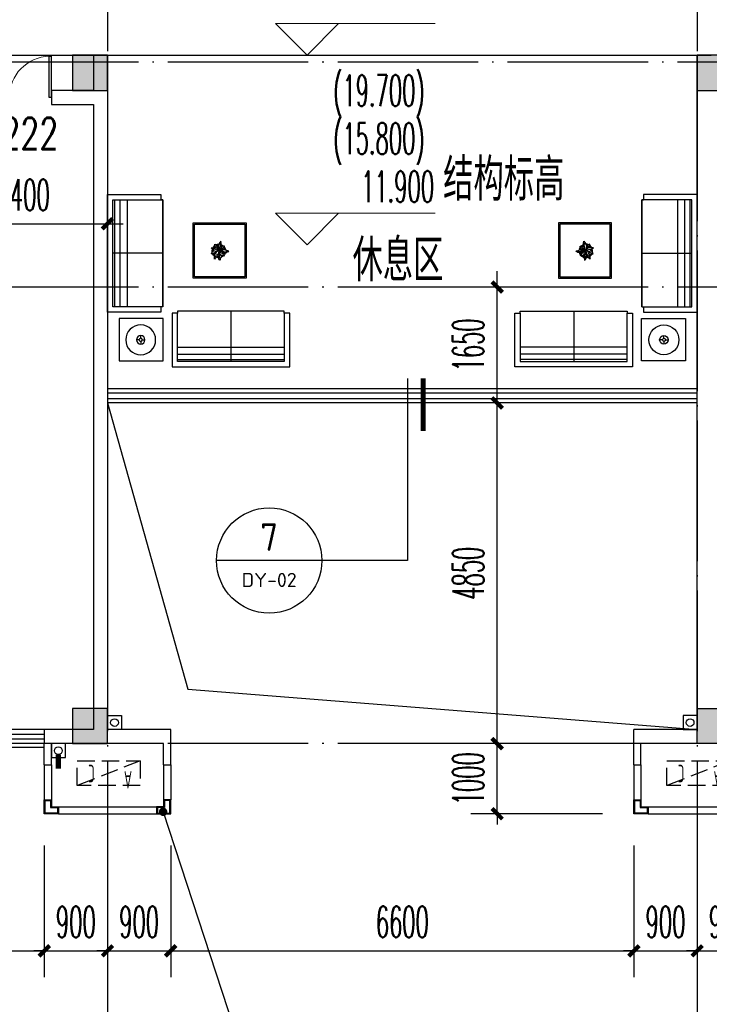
# Model space of a CAD drawing. Extents: x 1779708 to 7299578, y -1121471 to 88434.
# Tile 449 of 656: x 4733866 to 4743690, y -977554 to -963537. Entities that reach past the tile are written whole.
import ezdxf
from ezdxf.enums import TextEntityAlignment as Align

# ---------------------------------------------------------------- set-up
doc = ezdxf.new("R2010")
doc.units = 0
doc.header["$LTSCALE"] = 1000
doc.header["$MEASUREMENT"] = 0
doc.linetypes.add('DASH', pattern=[0.35, 0.25, -0.1])
doc.linetypes.add('DOTE', pattern=[2.42, 2, -0.2, 0.02, -0.2])
doc.layers.get('0').update_dxf_attribs({"linetype": 'CONTINUOUS'})
doc.layers.get('Defpoints').update_dxf_attribs({"linetype": 'CONTINUOUS'})
for name, color, linetype in [('11111111111111111111111111111', 50, 'DASH'), ('DIM_IDEN', 3, 'CONTINUOUS'), ('DIM_LEAD', 3, 'CONTINUOUS'), ('DIM_污水', 3, 'CONTINUOUS'), ('DOTE', 1, 'DOTE'), ('FUR', 9, 'CONTINUOUS'), ('P_PS_DIM', 1, 'CONTINUOUS'), ('PIPE-雨水', 4, 'CONTINUOUS'), ('PUB_DIM', 3, 'CONTINUOUS'), ('PUB_TEXT', 7, 'CONTINUOUS'), ('SPACE', 7, 'CONTINUOUS'), ('WALL', 255, 'CONTINUOUS'), ('WINDOW', 2, 'CONTINUOUS'), ('WINDOW_TEXT', 7, 'CONTINUOUS'), ('修改', 6, 'CONTINUOUS'), ('墙柱', 2, 'CONTINUOUS'), ('室外构件', 4, 'CONTINUOUS'), ('栏杆', 6, 'CONTINUOUS'), ('看线', 3, 'CONTINUOUS'), ('空调机位表示', 70, 'CONTINUOUS'), ('道路', 33, 'CONTINUOUS')]:
    doc.layers.add(name, color=color, linetype=linetype)
doc.layers.add('DIM_ELEV', color=3, linetype='CONTINUOUS', lineweight=13)
doc.styles.add('_TCH_DIM', font='SIMPLEX.shx', dxfattribs={"width": 0.7, "bigfont": 'GBCBIG.shx'})
doc.styles.add('_TCH_DIM_T3', font='SIMPLEX.shx', dxfattribs={"width": 0.494118, "bigfont": 'GBCBIG.shx'})
doc.styles.add('_TCH_SPACE', font='SIMPLEX', dxfattribs={"height": 5, "bigfont": 'GBCBIG'})
doc.styles.add('_TCH_WINDOW', font='SIMPLEX', dxfattribs={"height": 3.5, "bigfont": 'GBCBIG'})
doc.styles.get("Standard").update_dxf_attribs({"font": 'GBENOR', "bigfont": 'GBCBIG'})
doc.dimstyles.new('_TCH_ARCH&&150', dxfattribs={"dimtxt": 446.25, "dimasz": 150, "dimexe": 375, "dimexo": 450, "dimgap": 189.375, "dimtad": 1, "dimdec": 0, "dimzin": 0, "dimdsep": 46, "dimtxsty": '_TCH_DIM_T3', "dimblk": 'ARCHTICK', "dimcen": 0.09, "dimdle": 225, "dimclrt": 7, "dimazin": 2, "dimtfac": 1, "dimtdec": 0, "dimtix": 1, "dimtmove": 2, "dimatfit": 3, "dimfxl": 250, "dimtolj": 1, "dimtzin": 0, "dimarcsym": 0})

# ---------------------------------------------------------------- blocks, each defined once
blk = doc.blocks.new('A$C159220C3')
at = {"layer": 'DOTE'}
for p, q in [((42800, 149200), (42800, 7200)), ((51200, 149200), (51200, 7200)), ((86800, 105900), (7200, 105900)), ((86800, 102700), (7200, 102700)), ((86800, 96200), (7200, 96200))]:
    blk.add_line(p, q, dxfattribs=at)
blk = doc.blocks.new('A$C606A0922')
at = {"layer": '墙柱'}
h = blk.add_hatch(color=256, dxfattribs=at)
h.paths.add_polyline_path([(24950, 87000), (25450, 87000), (25450, 87500), (24950, 87500)])
h.paths.add_polyline_path([(66900, 125200), (67500, 125200), (67500, 124600), (66900, 124600)])
h.paths.add_polyline_path([(16600, 125200), (17100, 125200), (17100, 124700), (16600, 124700)])
h.paths.add_polyline_path([(27130, 122900), (27130, 122600), (26430, 122600), (26430, 122900)])
h.paths.add_polyline_path([(54500, 138000), (55000, 138000), (55000, 137500), (54500, 137500)])
h.paths.add_polyline_path([(16600, 87000), (17100, 87000), (17100, 87500), (16600, 87500)])
h.paths.add_polyline_path([(42000, 96300), (42500, 96300), (42500, 96800), (42000, 96800)])
h.paths.add_polyline_path([(58500, 105100), (59000, 105100), (59000, 105600), (58500, 105600)])
h.paths.add_polyline_path([(13000, 93250), (13500, 93250), (13500, 93750), (13000, 93750)])
h.paths.add_polyline_path([(66700, 100900), (67200, 100900), (67200, 101400), (66700, 101400)])
h.paths.add_polyline_path([(20700, 118600), (21200, 118600), (21200, 118100), (20700, 118100)])
h.paths.add_polyline_path([(20700, 112000), (21200, 112000), (21200, 111500), (20700, 111500)])
h.paths.add_polyline_path([(13000, 106150), (13500, 106150), (13500, 105650), (13000, 105650)])
h.paths.add_polyline_path([(20700, 99800), (21200, 99800), (21200, 100300), (20700, 100300)])
h.paths.add_polyline_path([(13000, 87000), (13500, 87000), (13500, 87500), (13000, 87500)])
h.paths.add_polyline_path([(74900, 125200), (75600, 125200), (75600, 124600), (74900, 124600)])
h.paths.add_polyline_path([(54900, 113500), (54400, 113500), (54400, 113000), (54900, 113000)])
h.paths.add_polyline_path([(74900, 96300), (75600, 96300), (75600, 96800), (74900, 96800)])
h.paths.add_polyline_path([(500, 93250), (1000, 93250), (1000, 93750), (500, 93750)])
h.paths.add_polyline_path([(500, 106150), (1000, 106150), (1000, 105650), (500, 105650)])
h.paths.add_polyline_path([(8400, 125200), (8900, 125200), (8900, 124700), (8400, 124700)])
h.paths.add_polyline_path([(66900, 113600), (67500, 113600), (67500, 113000), (66900, 113000)])
h.paths.add_polyline_path([(74900, 113000), (75600, 113000), (75600, 113600), (74900, 113600)])
h.paths.add_polyline_path([(58500, 113000), (59100, 113000), (59100, 113600), (58500, 113600)])
h.paths.add_polyline_path([(66700, 105100), (67200, 105100), (67200, 105600), (66700, 105600)])
h.paths.add_polyline_path([(54400, 105100), (54900, 105100), (54900, 105600), (54400, 105600)])
h.paths.add_polyline_path([(50150, 125200), (50650, 125200), (50650, 124700), (50150, 124700)])
h.paths.add_polyline_path([(46200, 87000), (46700, 87000), (46700, 87500), (46200, 87500)])
h.paths.add_polyline_path([(42500, 99800), (42000, 99800), (42000, 100300), (42500, 100300)])
h.paths.add_polyline_path([(42500, 87000), (42000, 87000), (42000, 87500), (42500, 87500)])
h.paths.add_polyline_path([(24900, 99800), (25400, 99800), (25400, 100300), (24900, 100300)])
h.paths.add_polyline_path([(20700, 106150), (21200, 106150), (21200, 105650), (20700, 105650)])
h.paths.add_polyline_path([(13000, 100300), (13500, 100300), (13500, 99800), (13000, 99800)])
h.paths.add_polyline_path([(16600, 112000), (17100, 112000), (17100, 111500), (16600, 111500)])
h.paths.add_polyline_path([(8200, 112000), (8700, 112000), (8700, 111500), (8200, 111500)])
h.paths.add_polyline_path([(500, 112000), (1000, 112000), (1000, 111500), (500, 111500)])
h.paths.add_polyline_path([(16600, 118600), (17100, 118600), (17100, 118100), (16600, 118100)])
h.paths.add_polyline_path([(8400, 118700), (8900, 118700), (8900, 118100), (8400, 118100)])
h.paths.add_polyline_path([(74900, 99500), (75600, 99500), (75600, 100000), (74900, 100000)])
h.paths.add_polyline_path([(75100, 87000), (75600, 87000), (75600, 87500), (75100, 87500)])
h.paths.add_polyline_path([(66900, 96200), (67500, 96200), (67500, 96800), (66900, 96800)])
h.paths.add_polyline_path([(66950, 87000), (67450, 87000), (67450, 87500), (66950, 87500)])
h.paths.add_polyline_path([(58500, 96200), (59100, 96200), (59100, 96800), (58500, 96800)])
h.paths.add_polyline_path([(58550, 87000), (59050, 87000), (59050, 87500), (58550, 87500)])
h.paths.add_polyline_path([(50150, 99800), (50650, 99800), (50650, 100300), (50150, 100300)])
h.paths.add_polyline_path([(50150, 96300), (50650, 96300), (50650, 96800), (50150, 96800)])
h.paths.add_polyline_path([(50150, 87000), (50650, 87000), (50650, 87500), (50150, 87500)])
h.paths.add_polyline_path([(33100, 99800), (33600, 99800), (33600, 100300), (33100, 100300)])
h.paths.add_polyline_path([(33100, 96300), (33600, 96300), (33600, 96800), (33100, 96800)])
h.paths.add_polyline_path([(24900, 96300), (25400, 96300), (25400, 96800), (24900, 96800)])
h.paths.add_polyline_path([(500, 99800), (1000, 99800), (1000, 100300), (500, 100300)])
h.paths.add_polyline_path([(16600, 96300), (17100, 96300), (17100, 96800), (16600, 96800)])
h.paths.add_polyline_path([(33100, 87000), (33600, 87000), (33600, 87500), (33100, 87500)])
h.paths.add_polyline_path([(500, 87000), (1000, 87000), (1000, 87500), (500, 87500)])
h.paths.add_polyline_path([(74900, 128700), (75600, 128700), (75600, 128200), (74900, 128200)])
h.paths.add_polyline_path([(74900, 138000), (75600, 138000), (75600, 137500), (74900, 137500)])
h.paths.add_polyline_path([(66950, 128700), (67450, 128700), (67450, 128200), (66950, 128200)])
h.paths.add_polyline_path([(66950, 138000), (67450, 138000), (67450, 137500), (66950, 137500)])
h.paths.add_polyline_path([(58500, 125200), (59100, 125200), (59100, 124600), (58500, 124600)])
h.paths.add_polyline_path([(58550, 128700), (59050, 128700), (59050, 128200), (58550, 128200)])
h.paths.add_polyline_path([(58550, 138000), (59050, 138000), (59050, 137500), (58550, 137500)])
h.paths.add_polyline_path([(50150, 128700), (50650, 128700), (50650, 128200), (50150, 128200)])
h.paths.add_polyline_path([(50150, 138000), (50650, 138000), (50650, 137500), (50150, 137500)])
h.paths.add_polyline_path([(42000, 125200), (42500, 125200), (42500, 124700), (42000, 124700)])
h.paths.add_polyline_path([(42000, 128700), (42500, 128700), (42500, 128200), (42000, 128200)])
h.paths.add_polyline_path([(33100, 125200), (33600, 125200), (33600, 124700), (33100, 124700)])
h.paths.add_polyline_path([(25060, 125200), (25660, 125200), (25660, 124800), (25060, 124800)])
h.paths.add_polyline_path([(33100, 128700), (33600, 128700), (33600, 128200), (33100, 128200)])
h.paths.add_polyline_path([(24950, 128700), (25450, 128700), (25450, 128200), (24950, 128200)])
h.paths.add_polyline_path([(0, 125500), (700, 125500), (700, 125000), (0, 125000)])
h.paths.add_polyline_path([(0, 128700), (700, 128700), (700, 128200), (0, 128200)])
h.paths.add_polyline_path([(8150, 128700), (8650, 128700), (8650, 128200), (8150, 128200)])
h.paths.add_polyline_path([(16550, 128700), (17050, 128700), (17050, 128200), (16550, 128200)])
h.paths.add_polyline_path([(42000, 138000), (42500, 138000), (42500, 137500), (42000, 137500)])
h.paths.add_polyline_path([(33100, 138000), (33600, 138000), (33600, 137500), (33100, 137500)])
h.paths.add_polyline_path([(24950, 138000), (25450, 138000), (25450, 137500), (24950, 137500)])
h.paths.add_polyline_path([(16550, 138000), (17050, 138000), (17050, 137500), (16550, 137500)])
h.paths.add_polyline_path([(8150, 138000), (8650, 138000), (8650, 137500), (8150, 137500)])
h.paths.add_polyline_path([(0, 138000), (500, 138000), (500, 137500), (0, 137500)])
h.paths.add_polyline_path([(24950, 51000), (25450, 51000), (25450, 50500), (24950, 50500)])
h.paths.add_polyline_path([(66900, 12800), (67500, 12800), (67500, 13400), (66900, 13400)])
h.paths.add_polyline_path([(16600, 12800), (17100, 12800), (17100, 13300), (16600, 13300)])
h.paths.add_polyline_path([(27130, 15100), (27130, 15400), (26430, 15400), (26430, 15100)])
h.paths.add_polyline_path([(54500, 0), (55000, 0), (55000, 500), (54500, 500)])
h.paths.add_polyline_path([(16600, 51000), (17100, 51000), (17100, 50500), (16600, 50500)])
h.paths.add_polyline_path([(42000, 41700), (42500, 41700), (42500, 41200), (42000, 41200)])
h.paths.add_polyline_path([(58500, 32900), (59000, 32900), (59000, 32400), (58500, 32400)])
h.paths.add_polyline_path([(13000, 44750), (13500, 44750), (13500, 44250), (13000, 44250)])
h.paths.add_polyline_path([(66700, 37100), (67200, 37100), (67200, 36600), (66700, 36600)])
h.paths.add_polyline_path([(20700, 19400), (21200, 19400), (21200, 19900), (20700, 19900)])
h.paths.add_polyline_path([(20700, 26000), (21200, 26000), (21200, 26500), (20700, 26500)])
h.paths.add_polyline_path([(13000, 31850), (13500, 31850), (13500, 32350), (13000, 32350)])
h.paths.add_polyline_path([(20700, 38200), (21200, 38200), (21200, 37700), (20700, 37700)])
h.paths.add_polyline_path([(13000, 51000), (13500, 51000), (13500, 50500), (13000, 50500)])
h.paths.add_polyline_path([(74900, 12800), (75600, 12800), (75600, 13400), (74900, 13400)])
h.paths.add_polyline_path([(54900, 24500), (54400, 24500), (54400, 25000), (54900, 25000)])
h.paths.add_polyline_path([(74900, 41700), (75600, 41700), (75600, 41200), (74900, 41200)])
h.paths.add_polyline_path([(500, 44750), (1000, 44750), (1000, 44250), (500, 44250)])
h.paths.add_polyline_path([(500, 31850), (1000, 31850), (1000, 32350), (500, 32350)])
h.paths.add_polyline_path([(8400, 12800), (8900, 12800), (8900, 13300), (8400, 13300)])
h.paths.add_polyline_path([(66900, 24400), (67500, 24400), (67500, 25000), (66900, 25000)])
h.paths.add_polyline_path([(74900, 25000), (75600, 25000), (75600, 24400), (74900, 24400)])
h.paths.add_polyline_path([(58500, 25000), (59100, 25000), (59100, 24400), (58500, 24400)])
h.paths.add_polyline_path([(66700, 32900), (67200, 32900), (67200, 32400), (66700, 32400)])
h.paths.add_polyline_path([(54400, 32900), (54900, 32900), (54900, 32400), (54400, 32400)])
h.paths.add_polyline_path([(50150, 12800), (50650, 12800), (50650, 13300), (50150, 13300)])
h.paths.add_polyline_path([(46200, 51000), (46700, 51000), (46700, 50500), (46200, 50500)])
h.paths.add_polyline_path([(42500, 38200), (42000, 38200), (42000, 37700), (42500, 37700)])
h.paths.add_polyline_path([(42500, 51000), (42000, 51000), (42000, 50500), (42500, 50500)])
h.paths.add_polyline_path([(24900, 38200), (25400, 38200), (25400, 37700), (24900, 37700)])
h.paths.add_polyline_path([(20700, 31850), (21200, 31850), (21200, 32350), (20700, 32350)])
h.paths.add_polyline_path([(13000, 37700), (13500, 37700), (13500, 38200), (13000, 38200)])
h.paths.add_polyline_path([(16600, 26000), (17100, 26000), (17100, 26500), (16600, 26500)])
h.paths.add_polyline_path([(8200, 26000), (8700, 26000), (8700, 26500), (8200, 26500)])
h.paths.add_polyline_path([(500, 26000), (1000, 26000), (1000, 26500), (500, 26500)])
h.paths.add_polyline_path([(16600, 19400), (17100, 19400), (17100, 19900), (16600, 19900)])
h.paths.add_polyline_path([(8400, 19300), (8900, 19300), (8900, 19900), (8400, 19900)])
h.paths.add_polyline_path([(74900, 38500), (75600, 38500), (75600, 38000), (74900, 38000)])
h.paths.add_polyline_path([(75100, 51000), (75600, 51000), (75600, 50500), (75100, 50500)])
h.paths.add_polyline_path([(66900, 41800), (67500, 41800), (67500, 41200), (66900, 41200)])
h.paths.add_polyline_path([(66950, 51000), (67450, 51000), (67450, 50500), (66950, 50500)])
h.paths.add_polyline_path([(58500, 41800), (59100, 41800), (59100, 41200), (58500, 41200)])
h.paths.add_polyline_path([(58550, 51000), (59050, 51000), (59050, 50500), (58550, 50500)])
h.paths.add_polyline_path([(50150, 38200), (50650, 38200), (50650, 37700), (50150, 37700)])
h.paths.add_polyline_path([(50150, 41700), (50650, 41700), (50650, 41200), (50150, 41200)])
h.paths.add_polyline_path([(50150, 51000), (50650, 51000), (50650, 50500), (50150, 50500)])
h.paths.add_polyline_path([(33100, 38200), (33600, 38200), (33600, 37700), (33100, 37700)])
h.paths.add_polyline_path([(33100, 41700), (33600, 41700), (33600, 41200), (33100, 41200)])
h.paths.add_polyline_path([(24900, 41700), (25400, 41700), (25400, 41200), (24900, 41200)])
h.paths.add_polyline_path([(500, 38200), (1000, 38200), (1000, 37700), (500, 37700)])
h.paths.add_polyline_path([(16600, 41700), (17100, 41700), (17100, 41200), (16600, 41200)])
h.paths.add_polyline_path([(33100, 51000), (33600, 51000), (33600, 50500), (33100, 50500)])
h.paths.add_polyline_path([(500, 51000), (1000, 51000), (1000, 50500), (500, 50500)])
h.paths.add_polyline_path([(74900, 9300), (75600, 9300), (75600, 9800), (74900, 9800)])
h.paths.add_polyline_path([(74900, 0), (75600, 0), (75600, 500), (74900, 500)])
h.paths.add_polyline_path([(66950, 9300), (67450, 9300), (67450, 9800), (66950, 9800)])
h.paths.add_polyline_path([(66950, 0), (67450, 0), (67450, 500), (66950, 500)])
h.paths.add_polyline_path([(58500, 12800), (59100, 12800), (59100, 13400), (58500, 13400)])
h.paths.add_polyline_path([(58550, 9300), (59050, 9300), (59050, 9800), (58550, 9800)])
h.paths.add_polyline_path([(58550, 0), (59050, 0), (59050, 500), (58550, 500)])
h.paths.add_polyline_path([(50150, 9300), (50650, 9300), (50650, 9800), (50150, 9800)])
h.paths.add_polyline_path([(50150, 0), (50650, 0), (50650, 500), (50150, 500)])
h.paths.add_polyline_path([(42000, 12800), (42500, 12800), (42500, 13300), (42000, 13300)])
h.paths.add_polyline_path([(42000, 9300), (42500, 9300), (42500, 9800), (42000, 9800)])
h.paths.add_polyline_path([(33100, 12800), (33600, 12800), (33600, 13300), (33100, 13300)])
h.paths.add_polyline_path([(25060, 12800), (25660, 12800), (25660, 13200), (25060, 13200)])
h.paths.add_polyline_path([(33100, 9300), (33600, 9300), (33600, 9800), (33100, 9800)])
h.paths.add_polyline_path([(24950, 9300), (25450, 9300), (25450, 9800), (24950, 9800)])
h.paths.add_polyline_path([(0, 12500), (700, 12500), (700, 13000), (0, 13000)])
h.paths.add_polyline_path([(0, 9300), (700, 9300), (700, 9800), (0, 9800)])
h.paths.add_polyline_path([(8150, 9300), (8650, 9300), (8650, 9800), (8150, 9800)])
h.paths.add_polyline_path([(16550, 9300), (17050, 9300), (17050, 9800), (16550, 9800)])
h.paths.add_polyline_path([(42000, 0), (42500, 0), (42500, 500), (42000, 500)])
h.paths.add_polyline_path([(33100, 0), (33600, 0), (33600, 500), (33100, 500)])
h.paths.add_polyline_path([(24950, 0), (25450, 0), (25450, 500), (24950, 500)])
h.paths.add_polyline_path([(16550, 0), (17050, 0), (17050, 500), (16550, 500)])
h.paths.add_polyline_path([(8150, 0), (8650, 0), (8650, 500), (8150, 500)])
h.paths.add_polyline_path([(0, 0), (500, 0), (500, 500), (0, 500)])
for points in [[(33100, 96300), (33600, 96300), (33600, 96800), (33100, 96800)], [(42000, 96300), (42500, 96300), (42500, 96800), (42000, 96800)], [(33100, 87000), (33600, 87000), (33600, 87500), (33100, 87500)], [(42500, 87000), (42000, 87000), (42000, 87500), (42500, 87500)]]:
    blk.add_lwpolyline(points, close=True, dxfattribs=at)
blk = doc.blocks.new('A$C46E9187A')
at = {"layer": '空调机位表示', "linetype": 'DASH'}
blk.add_lwpolyline([(0, 0), (0, 350), (900, 350), (900, 0)], close=True, dxfattribs=at)
blk.add_lwpolyline([(0, 0), (900, 350)], dxfattribs=at)
at = {"layer": '空调机位表示', "width": 0.6}
for s, p in [('A', (118, 145)), ('C', (651, 55))]:
    blk.add_text(s, height=250, dxfattribs=at).set_placement(p)
blk = doc.blocks.new('a1')
at = {"layer": '11111111111111111111111111111'}
for p, q in [((59122, 49136), (59122, 48936)), ((59322, 49136), (59122, 49136)), ((59322, 48936), (59322, 49136)), ((59122, 48936), (59322, 48936))]:
    blk.add_line(p, q, dxfattribs=at)
blk = doc.blocks.new('$plan$00002595')
at = {"layer": 'FUR'}
for p, q in [((2519, 1538), (995, 1538)), ((995, 1538), (995, 852)), ((995, 1512), (2519, 1512)), ((995, 1436), (2519, 1436)), ((1757, 826), (1757, 1538)), ((2519, 852), (2519, 1538)), ((473, 1255), (473, 1293)), ((995, 1334), (2519, 1334)), ((450, 1232), (412, 1232)), ((473, 1210), (473, 1171)), ((496, 1232), (534, 1232)), ((76, 762), (76, -762)), ((762, 762), (76, 762)), ((102, -762), (102, 762)), ((178, -762), (178, 762)), ((279, -762), (279, 762)), ((1955, 335), (1240, 335)), ((1240, 335), (1240, -413)), ((1955, -413), (1955, 335)), ((787, 0), (76, 0)), ((1495, 11), (1480, 9)), ((1480, 9), (1486, -6)), ((1491, 4), (1517, -7)), ((1508, 13), (1495, 11)), ((1523, 13), (1508, 13)), ((1535, 69), (1523, 82)), ((1523, 82), (1523, 66)), ((1523, 66), (1524, 28)), ((1541, 3), (1523, 13)), ((1524, 28), (1536, 7)), ((1557, 53), (1535, 69)), ((1540, 40), (1535, 55)), ((1536, 7), (1549, -8)), ((1542, 34), (1540, 40)), ((1550, 27), (1542, 34)), ((1563, 22), (1550, 27)), ((1568, 42), (1557, 53)), ((1575, 9), (1563, 22)), ((1581, 28), (1568, 42)), ((1579, -11), (1575, 9)), ((1580, 43), (1578, 34)), ((1582, 63), (1580, 43)), ((1587, 10), (1581, 28)), ((1585, 81), (1582, 63)), ((1593, 94), (1585, 81)), ((1597, 18), (1587, 2)), ((1591, -21), (1587, 10)), ((1590, -13), (1600, 3)), ((1604, 98), (1593, 94)), ((1596, 74), (1600, 51)), ((1602, 38), (1597, 18)), ((1600, 51), (1602, 38)), ((1600, 3), (1612, 21)), ((1605, 95), (1604, 98)), ((1607, 79), (1605, 95)), ((1610, 69), (1607, 79)), ((1619, 59), (1610, 69)), ((1612, 21), (1633, 30)), ((1615, 22), (1620, 32)), ((1623, 48), (1619, 59)), ((1620, 32), (1623, 48)), ((1630, 5), (1633, 14)), ((1630, -8), (1630, 5)), ((1633, 30), (1650, 33)), ((1646, 6), (1642, -14)), ((1653, 24), (1646, 6)), ((1650, 33), (1666, 36)), ((1666, 36), (1653, 24)), ((1491, -64), (1478, -80)), ((1478, -80), (1501, -79)), ((1486, -6), (1489, -14)), ((1489, -14), (1503, -31)), ((1504, -48), (1491, -64)), ((1516, -61), (1495, -75)), ((1501, -79), (1519, -84)), ((1503, -31), (1513, -34)), ((1514, -35), (1504, -48)), ((1527, -30), (1514, -35)), ((1532, -57), (1516, -61)), ((1517, -7), (1528, -11)), ((1519, -84), (1539, -81)), ((1544, -26), (1527, -30)), ((1528, -11), (1558, -26)), ((1531, -105), (1528, -129)), ((1528, -129), (1537, -126)), ((1540, -87), (1531, -105)), ((1551, -48), (1532, -57)), ((1537, -126), (1552, -123)), ((1539, -81), (1557, -75)), ((1548, -79), (1540, -87)), ((1563, -27), (1544, -26)), ((1558, -98), (1544, -105)), ((1549, -8), (1559, -24)), ((1566, -44), (1551, -48)), ((1552, -123), (1562, -110)), ((1557, -75), (1565, -64)), ((1566, -88), (1558, -98)), ((1559, -24), (1580, -35)), ((1562, -110), (1576, -97)), ((1565, -64), (1576, -55)), ((1581, -33), (1566, -44)), ((1574, -75), (1566, -88)), ((1576, -70), (1579, -50)), ((1576, -55), (1578, -51)), ((1576, -96), (1576, -70)), ((1580, -116), (1576, -96)), ((1587, -32), (1579, -11)), ((1579, -50), (1585, -30)), ((1580, -35), (1587, -32)), ((1589, -139), (1580, -116)), ((1585, -30), (1605, -48)), ((1585, -32), (1596, -66)), ((1587, -34), (1591, -21)), ((1589, -32), (1598, -21)), ((1589, -35), (1589, -32)), ((1605, -33), (1589, -35)), ((1600, -152), (1589, -139)), ((1591, -35), (1618, -36)), ((1596, -66), (1607, -95)), ((1598, -21), (1612, -13)), ((1619, -50), (1602, -46)), ((1616, -27), (1605, -33)), ((1605, -48), (1622, -77)), ((1608, -113), (1605, -135)), ((1605, -135), (1608, -145)), ((1607, -95), (1608, -113)), ((1630, -64), (1611, -59)), ((1612, -13), (1625, -15)), ((1631, -27), (1616, -27)), ((1618, -36), (1640, -35)), ((1634, -51), (1619, -50)), ((1625, -115), (1619, -144)), ((1622, -77), (1625, -115)), ((1637, -100), (1623, -92)), ((1625, -15), (1630, -8)), ((1642, -71), (1630, -64)), ((1642, -14), (1631, -27)), ((1669, -51), (1634, -51)), ((1650, -101), (1637, -100)), ((1640, -13), (1656, -9)), ((1640, -35), (1650, -26)), ((1640, -52), (1653, -60)), ((1649, -82), (1642, -71)), ((1654, -88), (1649, -82)), ((1650, -26), (1659, -24)), ((1668, -101), (1650, -101)), ((1653, -60), (1666, -76)), ((1656, -9), (1679, -6)), ((1659, -24), (1684, -22)), ((1666, -76), (1667, -90)), ((1667, -90), (1668, -101)), ((1693, -42), (1669, -51)), ((1679, -6), (1698, -12)), ((1684, -22), (1699, -29)), ((1718, -34), (1693, -42)), ((1698, -12), (1707, -24)), ((1707, -24), (1719, -27)), ((1730, -28), (1718, -34)), ((1719, -27), (1730, -28)), ((1615, -171), (1600, -152)), ((1619, -144), (1615, -171)), ((1240, -413), (1955, -413)), ((76, -762), (762, -762))]:
    blk.add_line(p, q, dxfattribs=at)
for points in [[(2519, 852), (2519, 826), (995, 826), (995, 852), (919, 852), (919, 1614), (2596, 1614), (2596, 852)], [(792, 930), (164, 930), (164, 1530), (792, 1530)], [(787, 762), (762, 762), (762, 838), (0, 838), (0, -838), (762, -838), (762, -762), (787, -762)], [(787, 762), (787, 762), (787, -762), (762, -762), (787, -762)], [(1975, -433), (1975, 355), (1220, 355), (1220, -433)]]:
    blk.add_lwpolyline(points, close=True, dxfattribs=at)
for radius in [213, 61, 22.9]:
    blk.add_circle((473, 1232), radius, dxfattribs=at)
for radius, start, end in [(96, 130.6606, 151.3393), (88, 135.0835, 147.5023), (96, 92.503, 110.4563), (88, 93.2699, 107.4002), (96, 44.8021, 69.1804), (88, 48.4756, 65.3347), (88, 17.9864, 40.5771), (96, 17.123, 40.9816), (96, 169.7038, 196.1281), (88, 174.1886, 192.4028), (96, 208.3455, 234.4541), (88, 213.3868, 232.0756), (96, 248.5862, 269.7442), (88, 250.6559, 267.5058), (96, 292.9768, 315.8473), (88, 296.2761, 311.1349), (88, 332.6899, 349.5345), (96, 326.9563, 352.295)]:
    blk.add_arc((1586, -34), radius, start, end, dxfattribs=at)
blk = doc.blocks.new('$WINLIB2D$00000001')
at = {"color": 0}
for points in [[(-0.5, 0.5), (-0.5, -0.5)], [(-0.5, 0.5), (0.5, 0.5)], [(0.5, -0.5), (0.5, 0.5)], [(0.5, 0.1667), (-0.5, 0.1667)], [(0.5, -0.1667), (-0.5, -0.1667)], [(-0.5, -0.5), (0.5, -0.5)]]:
    blk.add_lwpolyline(points, dxfattribs=at)
blk = doc.blocks.new('_ArchTick')
at = {"color": 0, "linetype": 'ByBlock', "const_width": 0.4}
blk.add_lwpolyline([(-0.5, -0.5), (0.5, 0.5)], dxfattribs=at)
blk = doc.blocks.new('*D5540')
at = {"layer": 'Defpoints', "color": 0, "transparency": 16777216}
for p in [(4740669, -973843), (4742617, -973843), (4742617, -974843)]:
    blk.add_point(p, dxfattribs=at)
at = {"layer": 'PUB_DIM', "color": 0, "lineweight": -2, "transparency": 16777216}
for p, q in [((4740669, -973843), (4740669, -973693)), ((4742167, -973843), (4740294, -973843)), ((4740669, -974843), (4740669, -973843)), ((4742167, -974843), (4740294, -974843)), ((4740669, -974843), (4740669, -974993))]:
    blk.add_line(p, q, dxfattribs=at)
at = {"layer": 'PUB_DIM', "color": 0, "lineweight": -2, "transparency": 16777216, "xscale": 150, "yscale": 150, "zscale": 150}
for p, rotation in [((4740669, -973843), 270), ((4740669, -974843), 90)]:
    blk.add_blockref('_ArchTick', p, dxfattribs=dict(at, rotation=rotation))
at = {"layer": 'PUB_DIM', "color": 7, "transparency": 16777216, "insert": (4740256, -974343), "char_height": 446.2, "attachment_point": 5, "rotation": 90, "style": '_TCH_DIM_T3'}
blk.add_mtext('\\A1;1000', dxfattribs=at)
blk = doc.blocks.new('*D5541')
at = {"layer": 'Defpoints', "color": 0, "transparency": 16777216}
for p in [(4740669, -968993), (4742617, -968993), (4742617, -973843)]:
    blk.add_point(p, dxfattribs=at)
at = {"layer": 'PUB_DIM', "color": 0, "lineweight": -2, "transparency": 16777216}
for p, q in [((4740669, -974068), (4740669, -968768)), ((4742167, -968993), (4740294, -968993)), ((4742167, -973843), (4740294, -973843))]:
    blk.add_line(p, q, dxfattribs=at)
at = {"layer": 'PUB_DIM', "color": 0, "lineweight": -2, "transparency": 16777216, "xscale": 150, "yscale": 150, "zscale": 150}
for p, rotation in [((4740669, -968993), 90), ((4740669, -973843), 270)]:
    blk.add_blockref('_ArchTick', p, dxfattribs=dict(at, rotation=rotation))
at = {"layer": 'PUB_DIM', "color": 7, "transparency": 16777216, "insert": (4740256, -971418), "char_height": 446.2, "attachment_point": 5, "rotation": 90, "style": '_TCH_DIM_T3'}
blk.add_mtext('\\A1;4850', dxfattribs=at)
blk = doc.blocks.new('*D5542')
at = {"layer": 'Defpoints', "color": 0, "transparency": 16777216}
for p in [(4740669, -967343), (4742617, -967343), (4742617, -968993)]:
    blk.add_point(p, dxfattribs=at)
at = {"layer": 'PUB_DIM', "color": 0, "lineweight": -2, "transparency": 16777216}
for p, q in [((4740669, -969218), (4740669, -967118)), ((4742167, -967343), (4740294, -967343)), ((4742167, -968993), (4740294, -968993))]:
    blk.add_line(p, q, dxfattribs=at)
at = {"layer": 'PUB_DIM', "color": 0, "lineweight": -2, "transparency": 16777216, "xscale": 150, "yscale": 150, "zscale": 150}
for p, rotation in [((4740669, -967343), 90), ((4740669, -968993), 270)]:
    blk.add_blockref('_ArchTick', p, dxfattribs=dict(at, rotation=rotation))
at = {"layer": 'PUB_DIM', "color": 7, "transparency": 16777216, "insert": (4740256, -968168), "char_height": 446.2, "attachment_point": 5, "rotation": 90, "style": '_TCH_DIM_T3'}
blk.add_mtext('\\A1;1650', dxfattribs=at)
blk = doc.blocks.new('*D5900')
at = {"layer": 'Defpoints', "color": 0, "transparency": 16777216}
for p in [(4743517, -974843), (4744417, -974843), (4744417, -976793)]:
    blk.add_point(p, dxfattribs=at)
at = {"layer": 'PUB_DIM', "color": 0, "lineweight": -2, "transparency": 16777216}
for p, q in [((4743517, -975293), (4743517, -977168)), ((4744417, -975293), (4744417, -977168)), ((4743517, -976793), (4743367, -976793)), ((4743517, -976793), (4744417, -976793)), ((4744417, -976793), (4744567, -976793))]:
    blk.add_line(p, q, dxfattribs=at)
at = {"layer": 'PUB_DIM', "color": 0, "lineweight": -2, "transparency": 16777216, "xscale": 150, "yscale": 150, "zscale": 150}
blk.add_blockref('_ArchTick', (4743517, -976793), dxfattribs=at)
at = {"layer": 'PUB_DIM', "color": 0, "lineweight": -2, "transparency": 16777216, "xscale": 150, "yscale": 150, "zscale": 150, "rotation": 180}
blk.add_blockref('_ArchTick', (4744417, -976793), dxfattribs=at)
at = {"layer": 'PUB_DIM', "color": 7, "transparency": 16777216, "insert": (4743967, -976381), "char_height": 446.2, "attachment_point": 5, "style": '_TCH_DIM_T3'}
blk.add_mtext('\\A1;900', dxfattribs=at)
blk = doc.blocks.new('*D5901')
at = {"layer": 'Defpoints', "color": 0, "transparency": 16777216}
for p in [(4742617, -974843), (4743517, -974843), (4743517, -976793)]:
    blk.add_point(p, dxfattribs=at)
at = {"layer": 'PUB_DIM', "color": 0, "lineweight": -2, "transparency": 16777216}
for p, q in [((4742617, -975293), (4742617, -977168)), ((4743517, -975293), (4743517, -977168)), ((4742617, -976793), (4742467, -976793)), ((4742617, -976793), (4743517, -976793)), ((4743517, -976793), (4743667, -976793))]:
    blk.add_line(p, q, dxfattribs=at)
at = {"layer": 'PUB_DIM', "color": 0, "lineweight": -2, "transparency": 16777216, "xscale": 150, "yscale": 150, "zscale": 150}
blk.add_blockref('_ArchTick', (4742617, -976793), dxfattribs=at)
at = {"layer": 'PUB_DIM', "color": 0, "lineweight": -2, "transparency": 16777216, "xscale": 150, "yscale": 150, "zscale": 150, "rotation": 180}
blk.add_blockref('_ArchTick', (4743517, -976793), dxfattribs=at)
at = {"layer": 'PUB_DIM', "color": 7, "transparency": 16777216, "insert": (4743067, -976381), "char_height": 446.2, "attachment_point": 5, "style": '_TCH_DIM_T3'}
blk.add_mtext('\\A1;900', dxfattribs=at)
blk = doc.blocks.new('*D5902')
at = {"layer": 'Defpoints', "color": 0, "transparency": 16777216}
for p in [(4736017, -974843), (4742617, -974843), (4742617, -976793)]:
    blk.add_point(p, dxfattribs=at)
at = {"layer": 'PUB_DIM', "color": 0, "lineweight": -2, "transparency": 16777216}
for p, q in [((4736017, -975293), (4736017, -977168)), ((4742617, -975293), (4742617, -977168)), ((4735792, -976793), (4742842, -976793))]:
    blk.add_line(p, q, dxfattribs=at)
at = {"layer": 'PUB_DIM', "color": 0, "lineweight": -2, "transparency": 16777216, "xscale": 150, "yscale": 150, "zscale": 150, "rotation": 180}
blk.add_blockref('_ArchTick', (4736017, -976793), dxfattribs=at)
at = {"layer": 'PUB_DIM', "color": 0, "lineweight": -2, "transparency": 16777216, "xscale": 150, "yscale": 150, "zscale": 150}
blk.add_blockref('_ArchTick', (4742617, -976793), dxfattribs=at)
at = {"layer": 'PUB_DIM', "color": 7, "transparency": 16777216, "insert": (4739317, -976381), "char_height": 446.2, "attachment_point": 5, "style": '_TCH_DIM_T3'}
blk.add_mtext('\\A1;6600', dxfattribs=at)
blk = doc.blocks.new('*D5903')
at = {"layer": 'Defpoints', "color": 0, "transparency": 16777216}
for p in [(4735117, -974843), (4736017, -974843), (4736017, -976793)]:
    blk.add_point(p, dxfattribs=at)
at = {"layer": 'PUB_DIM', "color": 0, "lineweight": -2, "transparency": 16777216}
for p, q in [((4735117, -975293), (4735117, -977168)), ((4736017, -975293), (4736017, -977168)), ((4735117, -976793), (4734967, -976793)), ((4735117, -976793), (4736017, -976793)), ((4736017, -976793), (4736167, -976793))]:
    blk.add_line(p, q, dxfattribs=at)
at = {"layer": 'PUB_DIM', "color": 0, "lineweight": -2, "transparency": 16777216, "xscale": 150, "yscale": 150, "zscale": 150}
blk.add_blockref('_ArchTick', (4735117, -976793), dxfattribs=at)
at = {"layer": 'PUB_DIM', "color": 0, "lineweight": -2, "transparency": 16777216, "xscale": 150, "yscale": 150, "zscale": 150, "rotation": 180}
blk.add_blockref('_ArchTick', (4736017, -976793), dxfattribs=at)
at = {"layer": 'PUB_DIM', "color": 7, "transparency": 16777216, "insert": (4735567, -976381), "char_height": 446.2, "attachment_point": 5, "style": '_TCH_DIM_T3'}
blk.add_mtext('\\A1;900', dxfattribs=at)
blk = doc.blocks.new('*D5904')
at = {"layer": 'Defpoints', "color": 0, "transparency": 16777216}
for p in [(4734217, -974843), (4735117, -974843), (4735117, -976793)]:
    blk.add_point(p, dxfattribs=at)
at = {"layer": 'PUB_DIM', "color": 0, "lineweight": -2, "transparency": 16777216}
for p, q in [((4734217, -975293), (4734217, -977168)), ((4735117, -975293), (4735117, -977168)), ((4734217, -976793), (4734067, -976793)), ((4734217, -976793), (4735117, -976793)), ((4735117, -976793), (4735267, -976793))]:
    blk.add_line(p, q, dxfattribs=at)
at = {"layer": 'PUB_DIM', "color": 0, "lineweight": -2, "transparency": 16777216, "xscale": 150, "yscale": 150, "zscale": 150}
blk.add_blockref('_ArchTick', (4734217, -976793), dxfattribs=at)
at = {"layer": 'PUB_DIM', "color": 0, "lineweight": -2, "transparency": 16777216, "xscale": 150, "yscale": 150, "zscale": 150, "rotation": 180}
blk.add_blockref('_ArchTick', (4735117, -976793), dxfattribs=at)
at = {"layer": 'PUB_DIM', "color": 7, "transparency": 16777216, "insert": (4734667, -976381), "char_height": 446.2, "attachment_point": 5, "style": '_TCH_DIM_T3'}
blk.add_mtext('\\A1;900', dxfattribs=at)
blk = doc.blocks.new('*D5905')
at = {"layer": 'Defpoints', "color": 0, "transparency": 16777216}
for p in [(4727617, -974843), (4734217, -974843), (4734217, -976793)]:
    blk.add_point(p, dxfattribs=at)
at = {"layer": 'PUB_DIM', "color": 0, "lineweight": -2, "transparency": 16777216}
for p, q in [((4727617, -975293), (4727617, -977168)), ((4734217, -975293), (4734217, -977168)), ((4727392, -976793), (4734442, -976793))]:
    blk.add_line(p, q, dxfattribs=at)
at = {"layer": 'PUB_DIM', "color": 0, "lineweight": -2, "transparency": 16777216, "xscale": 150, "yscale": 150, "zscale": 150, "rotation": 180}
blk.add_blockref('_ArchTick', (4727617, -976793), dxfattribs=at)
at = {"layer": 'PUB_DIM', "color": 0, "lineweight": -2, "transparency": 16777216, "xscale": 150, "yscale": 150, "zscale": 150}
blk.add_blockref('_ArchTick', (4734217, -976793), dxfattribs=at)
at = {"layer": 'PUB_DIM', "color": 7, "transparency": 16777216, "insert": (4730917, -976381), "char_height": 446.2, "attachment_point": 5, "style": '_TCH_DIM_T3'}
blk.add_mtext('\\A1;6600', dxfattribs=at)
blk = doc.blocks.new('$DorLib2D$00000002')
for p, q in [((-0.5, 0), (-0.5, 0.4875)), ((-0.475, 0.4875), (-0.5, 0.4875)), ((-0.475, 0), (-0.475, 0.4875)), ((0.475, 0), (0.475, 0.4875)), ((0.475, 0.4875), (0.5, 0.4875)), ((0.5, 0), (0.5, 0.4875)), ((-0.5, 0), (-0.475, 0)), ((0.5, 0), (0.475, 0))]:
    blk.add_line(p, q)
at = {"lineweight": 13}
for centre, start, end in [((-0.4875, 0), 0, 88.53072), ((0.4875, 0), 91.46928, 180)]:
    blk.add_arc(centre, 0.4875, start, end, dxfattribs=at)
blk = doc.blocks.new('*D6572')
at = {"layer": 'Defpoints', "color": 0, "transparency": 16777216}
for p in [(4732717, -964743), (4735117, -964743), (4735117, -966443)]:
    blk.add_point(p, dxfattribs=at)
at = {"layer": 'PUB_DIM', "color": 0, "lineweight": -2, "transparency": 16777216}
for p, q in [((4732717, -965193), (4732717, -966818)), ((4735117, -965193), (4735117, -966818)), ((4732492, -966443), (4735342, -966443))]:
    blk.add_line(p, q, dxfattribs=at)
at = {"layer": 'PUB_DIM', "color": 0, "lineweight": -2, "transparency": 16777216, "xscale": 150, "yscale": 150, "zscale": 150, "rotation": 180}
blk.add_blockref('_ArchTick', (4732717, -966443), dxfattribs=at)
at = {"layer": 'PUB_DIM', "color": 0, "lineweight": -2, "transparency": 16777216, "xscale": 150, "yscale": 150, "zscale": 150}
blk.add_blockref('_ArchTick', (4735117, -966443), dxfattribs=at)
at = {"layer": 'PUB_DIM', "color": 7, "transparency": 16777216, "insert": (4733917, -966031), "char_height": 446.2, "attachment_point": 5, "style": '_TCH_DIM_T3'}
blk.add_mtext('\\A1;2400', dxfattribs=at)

msp = doc.modelspace()

# ---------------------------------------------------------------- linework, layer by layer
at = {"layer": 'DIM_ELEV'}
for p, q in [((4737960.2, -964043.3), (4737510.2, -963593.3)), ((4737510.2, -963593.3), (4739783.3, -963593.3)), ((4737960.2, -964043.3), (4738410.2, -963593.3)), ((4737960.2, -966743.3), (4737510.2, -966293.3)), ((4737510.2, -966293.3), (4739783.3, -966293.3)), ((4737960.2, -966743.3), (4738410.2, -966293.3))]:
    msp.add_line(p, q, dxfattribs=at)
at = {"layer": 'DIM_IDEN'}
for p, q in [((4739388.5, -968643.3), (4739388.5, -971237.2)), ((4738170.5, -971237.2), (4736670.5, -971237.2)), ((4739388.5, -971237.2), (4738170.5, -971237.2))]:
    msp.add_line(p, q, dxfattribs=at)
at = {"layer": 'DIM_IDEN', "const_width": 75}
msp.add_lwpolyline([(4739613.5, -968643.3), (4739613.5, -969393.3)], dxfattribs=at)
at = {"layer": 'DIM_IDEN'}
msp.add_circle((4737420.5, -971237.2), 750, dxfattribs=at)
at = {"layer": 'DIM_LEAD'}
msp.add_line((4735908.9, -974813.3), (4737432.8, -979458), dxfattribs=at)
at = {"layer": 'DIM_LEAD', "const_width": 60}
msp.add_lwpolyline([(4735899.5, -974784.8, 1), (4735918.2, -974841.8, 1)], format="xyb", close=True, dxfattribs=at)
at = {"layer": 'DIM_污水', "color": 3}
for centre in [(4735217.1, -973543.3), (4743417.1, -973543.3)]:
    msp.add_circle(centre, 55, dxfattribs=at)
at = {"layer": 'DIM_污水', "color": 7}
msp.add_circle((4734417.1, -973943.3), 55, dxfattribs=at)
at = {"layer": 'DOTE'}
msp.add_line((4743517.1, -968993.3), (4735117.1, -968993.3), dxfattribs=at)
at = {"layer": 'PIPE-雨水', "const_width": 75}
msp.add_lwpolyline([(4734417.1, -973998.3), (4734417.1, -974198.3)], dxfattribs=at)
at = {"layer": 'WALL'}
for p, q in [((4734917.1, -964043.3), (4734917.1, -964543.3)), ((4735117.1, -964043.3), (4734917.1, -964043.3)), ((4735117.1, -964043.3), (4735117.1, -964643.3)), ((4743517.1, -973643.3), (4743517.1, -964043.3)), ((4743517.1, -964043.3), (4743717.1, -964043.3)), ((4734917.1, -964543.3), (4734317.1, -964543.3)), ((4734317.1, -964543.3), (4734317.1, -964743.3)), ((4734317.1, -964743.3), (4734917.1, -964743.3)), ((4734917.1, -964743.3), (4734917.1, -973643.3)), ((4735117.1, -964643.3), (4735117.1, -973643.3)), ((4734317.1, -973643.3), (4734217.1, -973643.3)), ((4734217.1, -973643.3), (4734217.1, -973843.3)), ((4734917.1, -973643.3), (4734317.1, -973643.3)), ((4736017.1, -973643.3), (4735117.1, -973643.3)), ((4736017.1, -974143.3), (4736017.1, -973643.3)), ((4743517.1, -973643.3), (4742617.1, -973643.3)), ((4742617.1, -974143.3), (4742617.1, -973643.3)), ((4734217.1, -974143.3), (4734217.1, -973843.3)), ((4735017.1, -973843.3), (4734317.1, -973843.3)), ((4734317.1, -974143.3), (4734317.1, -973843.3)), ((4735917.1, -973843.3), (4735017.1, -973843.3)), ((4735917.1, -974143.3), (4735917.1, -973843.3)), ((4743617.1, -973843.3), (4742717.1, -973843.3)), ((4742717.1, -974143.3), (4742717.1, -973843.3)), ((4744317.1, -973843.3), (4743617.1, -973843.3)), ((4734217.1, -974143.3), (4734317.1, -974143.3)), ((4735917.1, -974143.3), (4736017.1, -974143.3)), ((4742617.1, -974143.3), (4742717.1, -974143.3))]:
    msp.add_line(p, q, dxfattribs=at)
at = {"layer": '室外构件'}
msp.add_line((4718617.1, -964043.3), (4743517.1, -964043.3), dxfattribs=at)
for points in [[(4735117.1, -968993.3), (4736260.2, -973066.5), (4743517.1, -973643.3)], [(4734217.1, -974143.3), (4734217.1, -974643.3)], [(4734317.1, -974143.3), (4734317.1, -974643.3)], [(4735917.1, -974143.3), (4735917.1, -974643.3)], [(4736017.1, -974143.3), (4736017.1, -974643.3)], [(4742617.1, -974143.3), (4742617.1, -974643.3)], [(4742717.1, -974143.3), (4742717.1, -974643.3)], [(4734217.1, -974643.3), (4734317.1, -974643.3), (4734317.1, -974743.3), (4734417.1, -974743.3), (4734417.1, -974843.3), (4734217.1, -974843.3), (4734217.1, -974643.3)], [(4736017.1, -974643.3), (4735917.1, -974643.3), (4735917.1, -974743.3), (4735817.1, -974743.3), (4735817.1, -974843.3), (4736017.1, -974843.3), (4736017.1, -974643.3)], [(4742617.1, -974643.3), (4742717.1, -974643.3), (4742717.1, -974743.3), (4742817.1, -974743.3), (4742817.1, -974843.3), (4742617.1, -974843.3), (4742617.1, -974643.3)], [(4734417.1, -974743.3), (4735817.1, -974743.3)], [(4734417.1, -974843.3), (4735817.1, -974843.3)], [(4742817.1, -974743.3), (4744217.1, -974743.3)], [(4742817.1, -974843.3), (4744217.1, -974843.3)]]:
    msp.add_lwpolyline(points, dxfattribs=at)
for points in [[(4734227.1, -974653.3), (4734307.1, -974653.3), (4734307.1, -974753.3), (4734407.1, -974753.3), (4734407.1, -974833.3), (4734227.1, -974833.3)], [(4736007.1, -974653.3), (4735927.1, -974653.3), (4735927.1, -974753.3), (4735827.1, -974753.3), (4735827.1, -974833.3), (4736007.1, -974833.3)], [(4742627.1, -974653.3), (4742707.1, -974653.3), (4742707.1, -974753.3), (4742807.1, -974753.3), (4742807.1, -974833.3), (4742627.1, -974833.3)]]:
    msp.add_lwpolyline(points, close=True, dxfattribs=at)
at = {"layer": '栏杆'}
for p, q in [((4743517.1, -968793.3), (4735117.1, -968793.3)), ((4743517.1, -968853.3), (4735117.1, -968853.3)), ((4743517.1, -968933.3), (4735117.1, -968933.3)), ((4743517.1, -968993.3), (4735117.1, -968993.3))]:
    msp.add_line(p, q, dxfattribs=at)
at = {"layer": '看线', "color": 190}
msp.add_line((4727617.1, -973893.3), (4734217.1, -973893.3), dxfattribs=at)

# ---------------------------------------------------------------- block references
at = {"layer": 'P_PS_DIM', "color": 3, "xscale": -1}
msp.add_blockref('a1', (4794439.1, -1022578.9), dxfattribs=at)
at = {"layer": 'P_PS_DIM', "color": 3}
msp.add_blockref('a1', (4684195.1, -1022578.9), dxfattribs=at)
at = {"layer": 'P_PS_DIM', "color": 7}
msp.add_blockref('a1', (4675195.1, -1022978.9), dxfattribs=at)
at = {"layer": 'WINDOW'}
ref = msp.add_blockref('$DorLib2D$00000002', (4733717.1, -964643.3), dxfattribs=dict(at, xscale=1200, yscale=1200, zscale=1200, rotation=4.733352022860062e-08))
ref.add_attrib('A', 'M1222', (4733012.1, -965378.9), dxfattribs={"layer": 'WINDOW_TEXT', "height": 446.25, "rotation": 0, "style": '_TCH_WINDOW', "width": 0.705882})
ref = msp.add_blockref('$WINLIB2D$00000001', (4730917.1, -973743.3), dxfattribs=dict(at, xscale=6600, yscale=-200, zscale=6600, rotation=179.9999999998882))
ref.add_attrib('A', 'LC6621', (4730144.6, -974478.9), dxfattribs={"layer": 'WINDOW_TEXT', "height": 446.25, "rotation": 360, "style": '_TCH_WINDOW', "width": 0.705882})
at = {"layer": '修改'}
for name, p in [('A$C159220C3', (4692317.1, -1070043.3)), ('A$C606A0922', (4701517.1, -1060843.3))]:
    msp.add_blockref(name, p, dxfattribs=at)
at = {"layer": '空调机位表示', "linetype": 'DASH', "rotation": 180}
for p in [(4735584.5, -974088.2), (4743984.5, -974088.2)]:
    msp.add_blockref('A$C46E9187A', p, dxfattribs=at)
at = {"layer": '道路', "yscale": -1}
msp.add_blockref('$plan$00002595', (4735117.1, -966863.1), dxfattribs=at)
at = {"layer": '道路', "rotation": 180}
msp.add_blockref('$plan$00002595', (4743517.1, -966863.1), dxfattribs=at)

# ---------------------------------------------------------------- texts
at = {"layer": 'PUB_TEXT', "color": 7, "style": '_TCH_DIM', "width": 0.494118}
for s, p in [('(19.700)', (4738331.3, -964770.8)), ('(15.800)', (4738331.3, -965453.3)), ('11.900', (4738730.3, -966135.8))]:
    msp.add_text(s, height=446.25, dxfattribs=at).set_placement(p)
at = {"layer": 'PUB_TEXT', "color": 7}
for s, height, width, p, p2 in [('7', 392, 1.013131, (4737292, -971098.4), (4737549.1, -971098.4)), ('DY-02', 201.87, 1.026321, (4737029.1, -971614.2), (4737811.9, -971614.2))]:
    msp.add_text(s, height=height, dxfattribs=dict(at, width=width)).set_placement(p, p2, align=Align.FIT)
at = {"layer": 'SPACE', "style": '_TCH_SPACE'}
for s, p in [('结构标高', (4739898.1, -966114.5)), ('休息区', (4738607.7, -967263))]:
    msp.add_text(s, height=600, dxfattribs=at).set_placement(p)

# ---------------------------------------------------------------- dimensions: what is measured, and where the dimension line sits
at = {"layer": 'PUB_DIM'}
for p1, p2, distance, picture, middle in [((4732717.1, -964743.3), (4735117.1, -964743.3), -1700, '*D6572', (4733917.1, -966030.8)), ((4742617.1, -968993.3), (4742617.1, -967343.3), 1948.2, '*D5542', (4740256.4, -968168.3)), ((4742617.1, -973843.3), (4742617.1, -968993.3), 1948.2, '*D5541', (4740256.4, -971418.3)), ((4742617.1, -974843.3), (4742617.1, -973843.3), 1948.2, '*D5540', (4740256.4, -974343.3)), ((4727617.1, -974843.3), (4734217.1, -974843.3), -1950, '*D5905', (4730917.1, -976380.8)), ((4734217.1, -974843.3), (4735117.1, -974843.3), -1950, '*D5904', (4734667.1, -976380.8)), ((4735117.1, -974843.3), (4736017.1, -974843.3), -1950, '*D5903', (4735567.1, -976380.8)), ((4736017.1, -974843.3), (4742617.1, -974843.3), -1950, '*D5902', (4739317.1, -976380.8)), ((4742617.1, -974843.3), (4743517.1, -974843.3), -1950, '*D5901', (4743067.1, -976380.8)), ((4743517.1, -974843.3), (4744417.1, -974843.3), -1950, '*D5900', (4743967.1, -976380.8))]:
    dim = msp.add_aligned_dim(p1=p1, p2=p2, distance=distance, dimstyle='_TCH_ARCH&&150', dxfattribs=at)
    dim.commit()
    dim.dimension.update_dxf_attribs({"geometry": picture, "text_midpoint": middle})

doc.saveas('drawing.dxf')
